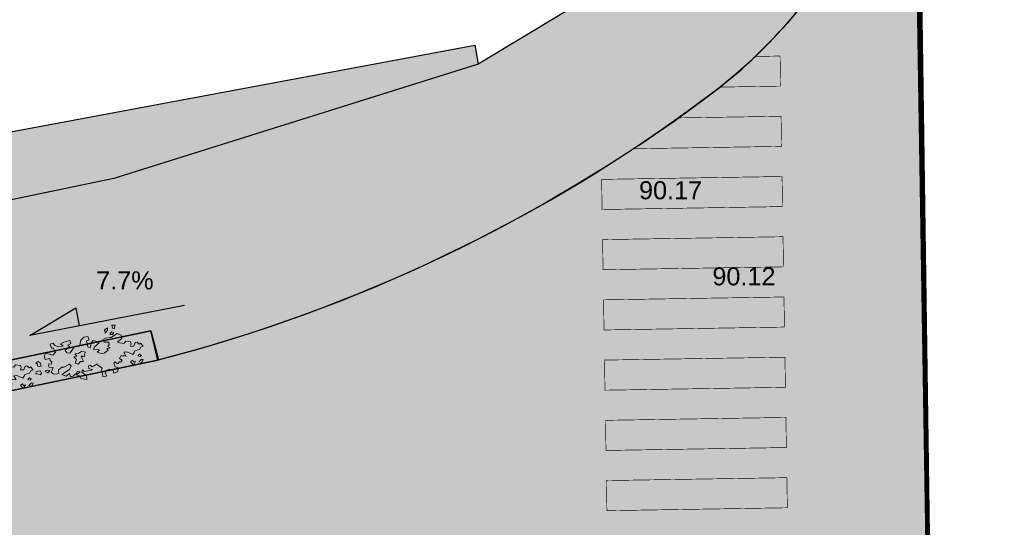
# Model space of a CAD drawing. Header units: centimetres. Extents: x 100159 to 225226, y -81380 to -23241.
# Tile 362 of 365: x 207253 to 208889, y -38512 to -37669. Entities that reach past the tile are written whole.
import ezdxf
from ezdxf.xclip import XClip

# ---------------------------------------------------------------- set-up
doc = ezdxf.new("R2010")
doc.units = ezdxf.units.CM
doc.header["$XCLIPFRAME"] = 2
doc.layers.get('0').update_dxf_attribs({"lineweight": 5})
doc.layers.add('22', color=250, linetype='Continuous', lineweight=100)
doc.layers.add('24', color=7, linetype='Continuous', lineweight=15, true_color=0x99ad58)
doc.layers.add('DDL- PAYSAGE HACHURES', color=7, linetype='Continuous', lineweight=15, true_color=0x99ad58)
for name, color, linetype in [('A-Mar-P-Altimétrie', 2, 'Continuous'), ('A-Mar-P-HA-hachures', 7, 'Continuous'), ('A-Mar-P-TR-Revêtement enrobé', 7, 'Continuous'), ('A-Mar-P-TX-légende', 7, 'Continuous'), ('DDL-PLAN MASSE PAYSAGE', 7, 'Continuous')]:
    doc.layers.add(name, color=color, linetype=linetype)
doc.layers.add('A-Mar-P-TR-esv-massifs', color=7, linetype='Continuous', true_color=0x99ad58)
doc.styles.get("Standard").update_dxf_attribs({"font": 'arial.ttf'})

# ---------------------------------------------------------------- blocks, each defined once
blk = doc.blocks.new('17.07 CADASTRE')
at = {"layer": '22', "color": 0, "linetype": 'Continuous'}
blk.add_lwpolyline([(115.8888888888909, 127.888888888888), (123.6443868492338, 128.5834110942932), (129.8950866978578, 126.4998444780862), (134.2937273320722, 125.6895685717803), (147.7211566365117, 126.4998444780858), (159.2965267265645, 128.4676573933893), (162.5376303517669, 128.5834110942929), (210.6911699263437, 143.0526237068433), (219.7199585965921, 146.756742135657), (228.4014861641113, 151.3868901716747), (238.9350729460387, 158.7951270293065), (246.8063246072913, 164.6985657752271), (257.339911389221, 172.9170785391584), (257.8029261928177, 173.1485859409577), (261.6227983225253, 178.5890098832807), (262.6645816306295, 181.5986061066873), (263.243350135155, 185.4184782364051), (263.1275964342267, 187.0390300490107), (261.3912909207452, 198.0356316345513), (253.0570244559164, 242.2535453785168), (244.2597431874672, 270.8447095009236), (234.8836934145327, 302.9084846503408)], dxfattribs=at)
blk = doc.blocks.new('0NAR_Arbre051')
at = {"linetype": 'Continuous'}
for points in [[(0.6121157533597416, 0.9230140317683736), (0.5771157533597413, 0.8090140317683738), (0.5221157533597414, 0.8380140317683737), (0.5121167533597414, 0.9280140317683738), (0.6121157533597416, 0.9230140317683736)], [(0.0891127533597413, 0.1910130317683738), (-0.0898872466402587, 0.2085130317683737), (-0.0528872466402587, 0.2870130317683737), (0.0956127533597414, 0.3975130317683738), (0.0361127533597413, 0.4460130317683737), (-0.0863872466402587, 0.4830130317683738), (-0.1463872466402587, 0.4195130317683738), (-0.1908872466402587, 0.2560130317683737), (-0.2618872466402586, 0.2970130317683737), (-0.2913872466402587, 0.4790130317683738), (-0.2058872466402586, 0.5055130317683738), (-0.2468872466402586, 0.6170130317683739), (-0.3693872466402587, 0.602013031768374), (-0.4738872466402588, 0.4980130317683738), (-0.4888872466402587, 0.3785130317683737), (-0.5298872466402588, 0.3265130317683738), (-0.6748872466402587, 0.3155130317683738), (-0.7383872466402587, 0.2300130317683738), (-0.8198872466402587, 0.1290130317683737), (-0.9093862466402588, 0.1405130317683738), (-0.9643872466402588, 0.2155130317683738), (-0.8193872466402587, 0.3255130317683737), (-0.8728872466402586, 0.3740130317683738), (-0.7778872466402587, 0.4190130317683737), (-0.8028872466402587, 0.5140130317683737), (-0.9893882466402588, 0.4705130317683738), (-1.094388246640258, 0.4255130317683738), (-1.014387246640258, 0.3455130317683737), (-1.169387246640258, 0.3405130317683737), (-1.279388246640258, 0.3955130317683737), (-1.324388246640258, 0.4605130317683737), (-1.409388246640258, 0.4255130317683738), (-1.379387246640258, 0.3105130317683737), (-1.314387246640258, 0.3055130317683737), (-1.259388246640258, 0.1755130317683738), (-1.349388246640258, 0.0855130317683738), (-1.574388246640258, 0.1655130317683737), (-1.619388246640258, 0.0805130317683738), (-1.589387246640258, -0.0344869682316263), (-1.445383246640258, -0.0084869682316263), (-1.441883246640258, -0.0679869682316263), (-1.385883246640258, -0.1124869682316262), (-1.415883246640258, -0.1869869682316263), (-1.482883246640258, -0.1759869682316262), (-1.493883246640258, -0.2354869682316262), (-1.479383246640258, -0.2764869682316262), (-1.352383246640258, -0.2949869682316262), (-1.423383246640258, -0.4294869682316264), (-1.359883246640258, -0.4889869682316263), (-1.263383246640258, -0.4959869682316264), (-1.184884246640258, -0.4699869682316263), (-1.192384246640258, -0.3694869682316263), (-1.087884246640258, -0.2914869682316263), (-1.024884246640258, -0.2914869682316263), (-0.8443842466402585, -0.2094869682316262), (-0.7943842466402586, -0.2644869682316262), (-0.8593842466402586, -0.3744869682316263), (-1.099384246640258, -0.5194869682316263), (-0.9693832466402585, -0.5744869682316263), (-0.8593832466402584, -0.4944869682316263), (-0.8343832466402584, -0.5994869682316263), (-0.7528832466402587, -0.5809869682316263), (-0.6343832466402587, -0.4844869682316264), (-0.6143832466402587, -0.4344869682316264), (-0.5328842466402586, -0.4609869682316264), (-0.6448842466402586, -0.5529869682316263), (-0.5553842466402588, -0.5789869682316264), (-0.5218842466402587, -0.6679869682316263), (-0.3378842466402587, -0.7049869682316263), (-0.3418842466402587, -0.5894869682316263), (-0.4753842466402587, -0.4704869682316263), (-0.4533842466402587, -0.4074869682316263), (-0.4083842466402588, -0.4594869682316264), (-0.1758842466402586, -0.4219869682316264), (-0.1608842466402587, -0.4029869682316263), (-0.2578842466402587, -0.3694869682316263), (-0.2618842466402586, -0.2879869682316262), (-0.2168842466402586, -0.2729869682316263), (-0.1573842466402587, -0.3214869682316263), (-0.0903842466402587, -0.2989869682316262), (0.0026157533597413, -0.2429869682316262), (0.0176157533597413, -0.2839869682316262), (0.1516157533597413, -0.3769869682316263), (0.1256157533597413, -0.4254869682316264), (0.1516157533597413, -0.5594869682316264), (0.1591157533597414, -0.6414869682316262), (0.1966157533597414, -0.6524869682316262), (0.2821157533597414, -0.6189869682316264), (0.2486157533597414, -0.5519869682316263), (0.2631157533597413, -0.4589869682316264), (0.3786157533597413, -0.4254869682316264), (0.4941157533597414, -0.4739869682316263), (0.4866157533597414, -0.5444869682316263), (0.6206157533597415, -0.5149869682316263), (0.6506157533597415, -0.3959869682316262), (0.5461157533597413, -0.3584869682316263), (0.5126157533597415, -0.2469869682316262), (0.5501157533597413, -0.2019869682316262), (0.6396157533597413, -0.2654869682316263), (0.6916157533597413, -0.2059869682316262), (0.7401157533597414, -0.2094869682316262), (0.7771147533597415, -0.1649869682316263), (0.6991147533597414, -0.1124869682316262), (0.7361157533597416, -0.0234869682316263), (0.8551147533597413, -0.0309869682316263), (0.9036147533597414, -0.0529869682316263), (0.8406157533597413, 0.0770130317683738), (0.9336147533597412, 0.0810130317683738), (1.108615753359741, -0.0084869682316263), (1.157114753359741, 0.0510130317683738), (1.179114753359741, 0.1070130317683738), (1.324614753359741, 0.1405130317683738), (1.365614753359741, 0.2075130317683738), (1.440114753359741, 0.2335130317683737), (1.365614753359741, 0.3340130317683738), (1.317114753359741, 0.3045130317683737), (1.257614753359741, 0.3675130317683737), (1.205114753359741, 0.3565130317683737), (1.157114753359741, 0.2520130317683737), (1.049114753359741, 0.2485130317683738), (1.078614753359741, 0.3300130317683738), (1.060114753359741, 0.3860130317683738), (0.9111147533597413, 0.4140130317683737), (0.8541147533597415, 0.3430130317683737), (0.6706147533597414, 0.3855130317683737), (0.6656147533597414, 0.4155130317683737), (0.7956147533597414, 0.5055130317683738), (0.7806147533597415, 0.6105130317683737), (0.6606147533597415, 0.6605130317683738), (0.4606147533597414, 0.5455130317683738), (0.2906147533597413, 0.5405130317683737), (0.2156147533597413, 0.5005130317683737), (0.2506147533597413, 0.4155130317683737), (0.3921147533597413, 0.4125130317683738), (0.3971147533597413, 0.3325130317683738), (0.3571147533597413, 0.2725130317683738), (0.4271147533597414, 0.2275130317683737), (0.3186147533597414, 0.2145130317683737), (0.3586147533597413, 0.1595130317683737), (0.2301147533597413, 0.0765130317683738), (0.1401147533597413, 0.0665130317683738), (0.0236147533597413, 0.1145130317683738), (0.0891127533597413, 0.1910130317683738)], [(0.2901157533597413, 0.6935140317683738), (0.3686157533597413, 0.7755140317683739), (0.3686157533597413, 0.8540140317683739), (0.2681157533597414, 0.7830140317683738), (0.2901157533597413, 0.7720140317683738), (0.2901157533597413, 0.6935140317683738)], [(0.5011157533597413, 0.7260140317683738), (0.5571157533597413, 0.6960140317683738), (0.5126157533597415, 0.6365140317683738), (0.4456157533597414, 0.6405140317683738), (0.4416157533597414, 0.6700140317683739), (0.5011157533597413, 0.7260140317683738)], [(-0.4553842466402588, 0.1700130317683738), (-0.3398852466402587, 0.1330130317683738), (-0.3768852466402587, 0.0710130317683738), (-0.3648852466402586, 0.0090130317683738), (-0.4148852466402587, -0.0029869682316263), (-0.4513842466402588, 0.0290130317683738), (-0.4773842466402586, 0.0025130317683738), (-0.4103842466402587, -0.1464869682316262), (-0.5108842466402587, -0.1464869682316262), (-0.5853842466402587, -0.2279869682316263), (-0.6748842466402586, -0.1834869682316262), (-0.6263842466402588, -0.0789869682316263), (-0.7083842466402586, 0.0065130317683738), (-0.6153852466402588, 0.0290130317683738), (-0.6673842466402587, 0.0995130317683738), (-0.5518842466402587, 0.1070130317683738), (-0.4553842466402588, 0.1700130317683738)], [(-1.828540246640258, -0.2224939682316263), (-1.842049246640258, -0.1487379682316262), (-1.870995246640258, -0.1519989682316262), (-1.869414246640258, -0.1220239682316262), (-1.806734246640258, -0.0870139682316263), (-1.743496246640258, -0.1328499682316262), (-1.720442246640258, -0.2277099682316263), (-1.758586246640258, -0.2387099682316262), (-1.828540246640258, -0.2224939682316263)], [(1.186614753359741, -0.2169869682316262), (1.134614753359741, -0.2949869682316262), (1.097114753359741, -0.3024869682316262), (1.045114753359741, -0.2504869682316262), (1.034114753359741, -0.2204869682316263), (1.093614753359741, -0.1834869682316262), (1.127114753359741, -0.2279869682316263), (1.186614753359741, -0.2169869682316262)], [(1.320614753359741, -0.0084869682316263), (1.373114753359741, -0.0494869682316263), (1.324614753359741, -0.0789869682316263), (1.265114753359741, -0.0569869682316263), (1.320614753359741, -0.0084869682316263)], [(1.373114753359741, -0.1649869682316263), (1.425114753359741, -0.1759869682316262), (1.387614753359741, -0.2469869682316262), (1.358114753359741, -0.2614869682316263), (1.283614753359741, -0.2394869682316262), (1.373114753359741, -0.1649869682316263)], [(-1.762818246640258, -0.4976859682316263), (-1.818585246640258, -0.4733939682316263), (-1.896354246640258, -0.4646229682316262), (-1.880449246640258, -0.4034099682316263), (-1.834974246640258, -0.3792859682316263), (-1.744841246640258, -0.3781999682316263), (-1.717560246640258, -0.4555349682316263), (-1.762818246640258, -0.4976859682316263)], [(-1.465424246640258, -0.3789329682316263), (-1.524933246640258, -0.4435069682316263), (-1.611523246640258, -0.3932359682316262), (-1.538381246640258, -0.3632319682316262), (-1.465424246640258, -0.3789329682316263)]]:
    blk.add_lwpolyline(points, dxfattribs=at)

msp = doc.modelspace()

# ---------------------------------------------------------------- hatches: boundary and pattern name
at = {"layer": '24', "true_color": 0xbeb7b0}
h = msp.add_hatch(dxfattribs=at)
h.set_pattern_fill('CROSS', color=9, scale=7, angle=269.6442310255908)
h.set_pattern_definition([(269.6442310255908, (189904.019983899, -53120.03491079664), (44.17313970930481, -44.7251464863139), [22.225, -66.675]), (359.6442310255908, (189892.8386972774, -53131.07819572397), (44.7251464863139, 44.17313970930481), [22.225, -66.675])])
edge = h.paths.add_edge_path()
edge.add_line((208626.2079652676, -37538.44606883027), (208491.2060584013, -37353.53678097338))
edge.add_line((208491.2060584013, -37353.53678097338), (208319.104789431, -37424.40520832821))
edge.add_line((208319.104789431, -37424.40520832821), (208292.9453899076, -37575.26077576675))
edge.add_line((208292.9453899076, -37575.26077576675), (208014.5440867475, -37743.01233513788))
edge.add_line((208014.5440867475, -37743.01233513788), (207409.0602037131, -37932.93576964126))
edge.add_line((207409.0602037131, -37932.93576964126), (202651.2518955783, -38923.38874305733))
edge.add_line((202651.2518956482, -38923.38874310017), (202024.8012369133, -38827.25299836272))
edge.add_line((202024.8012369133, -38827.25299836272), (201696.2591333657, -38615.4556637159))
edge.add_line((201696.2591333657, -38615.4556637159), (199004.8037855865, -34806.06776583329))
edge.add_line((199004.8037855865, -34806.06776583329), (197953.9971351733, -33318.79429515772))
edge.add_line((197953.9971351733, -33318.79429515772), (197195.5368909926, -32219.91708862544))
edge.add_line((197195.5368909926, -32219.91708862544), (197014.5683130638, -32439.73832813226))
edge.add_line((197014.5683130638, -32439.73832813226), (201398.7997098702, -38645.01980741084))
edge.add_arc((202740.3751640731, -37012.16486294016), 2113.300728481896, 230.5930176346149, 280.7103633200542)
edge.add_line((203133.1201463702, -39088.65019828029), (203142.864554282, -39137.86064415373))
edge.add_line((203142.864554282, -39137.86064415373), (204203.150346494, -38915.50454383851))
edge.add_line((204203.150346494, -38915.50454383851), (204202.9073829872, -38865.94808833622))
edge.add_line((204202.9073829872, -38865.94808833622), (207470.3476786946, -38185.75129446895))
edge.add_line((207470.3476786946, -38185.75129446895), (207483.3184697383, -38234.04933910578))
edge.add_arc((206827.4488085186, -35693.12117678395), 2624.21053625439, 284.4733862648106, 306.6382357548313)
edge.add_arc((207886.7618429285, -37111.74598241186), 853.729190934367, 306.4077644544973, 330.0127477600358)
h = msp.add_hatch(dxfattribs=at)
h.set_pattern_fill('CROSS', color=9, scale=7, angle=269.6442310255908)
h.set_pattern_definition([(301, (197231.2399924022, -32319.91977730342), (60.99452894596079, -15.20764408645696), [22.225, -66.67499999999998]), (31.00000000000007, (197227.4380813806, -32335.16840953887), (15.20764408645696, 60.99452894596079), [22.22499999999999, -66.67499999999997])])
edge = h.paths.add_edge_path()
edge.add_arc((206827.2765955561, -35692.83558309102), 2624.542472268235, 284.4477771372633, 306.6375318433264, ccw=False)
edge.add_line((207482.0933061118, -38234.37808014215), (204202.9587035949, -38917.00932716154))
edge.add_line((204202.9587035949, -38917.00932716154), (204202.9636139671, -39581.55797457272))
edge.add_line((204202.9636139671, -39581.55797457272), (207633.762379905, -38866.73948122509))
edge.add_arc((207779.2032716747, -39789.47516943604), 934.1275091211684, 11.588877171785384, 98.95722473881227, ccw=False)
edge.add_arc((196996.7709061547, -41361.1884338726), 11829.08618060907, 4.512715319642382, 8.553472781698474, ccw=False)
edge.add_line((208789.1857037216, -40430.47198381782), (208738.1185341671, -37175.34879447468))
edge.add_arc((207886.7618402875, -37111.74597935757), 853.7291949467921, 306.40776447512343, 355.7275066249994, ccw=False)
at = {"layer": 'A-Mar-P-HA-hachures', "linetype": 'Continuous'}
h = msp.add_hatch(dxfattribs=at)
h.set_pattern_fill('AR-CONC', color=63, scale=0.3, angle=-31.35576897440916, style=0)
h.set_pattern_definition([(50.00000000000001, (200765.8470364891, -42220.18595200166), (54.65540069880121, -4.781725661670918), [5.714999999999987, -62.8649999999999]), (355, (200765.8470364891, -42220.18595200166), (-10.57302642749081, 57.31705357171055), [4.572, -50.292175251]), (100.4514446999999, (200770.4016386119, -42220.58442801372), (44.08237412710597, 52.53532557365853), [4.857002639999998, -53.42707338]), (46.18420000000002, (200765.8470365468, -42204.94595190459), (81.32371226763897, -12.61269837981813), [8.572499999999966, -94.29749999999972]), (96.63555760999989, (200772.6240064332, -42205.99700209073), (71.2212402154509, 74.22783737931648), [7.285506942, -80.14068244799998]), (351.1841511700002, (200765.8470365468, -42204.94595190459), (71.2212402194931, 74.2278373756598), [6.857990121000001, -75.43791957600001]), (21.00000000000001, (200773.4670363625, -42208.75595220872), (45.48431738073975, -30.67955945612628), [5.714999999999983, -62.86499999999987]), (326, (200773.4670363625, -42208.75595220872), (18.54060850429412, 55.25638983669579), [4.572, -50.29199999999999]), (71.45144499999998, (200777.257396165, -42211.31258214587), (64.02492578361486, 24.57683066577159), [4.857002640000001, -53.42698128]), (37.50000000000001, (200765.8470364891, -42220.18595200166), (0.9265809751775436, 25.36651166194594), [0, -49.68239999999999, 0, -51.05399999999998, 0, -50.48249999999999]), (7.499999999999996, (200765.8470364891, -42220.18595200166), (20.04589875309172, 30.05417244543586), [0, -29.10839999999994, 0, -48.53939999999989, 0, -19.24049999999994]), (327.5, (200748.8544365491, -42220.18595190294), (40.67717855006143, -1.718623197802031), [0, -19.05, 0, -59.43599999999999, 0, -78.86700000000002]), (317.5, (200741.2344365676, -42220.18595188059), (44.43875441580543, 7.627947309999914), [0, -24.76499999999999, 0, -39.47159999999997, 0, -56.00699999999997])])
h.paths.add_polyline_path([(204202.9073829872, -38865.94808833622), (204203.1503463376, -38915.50452922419), (207482.093306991, -38234.3780801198), (207470.3476787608, -38185.75129450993)])
at = {"layer": 'A-Mar-P-TX-légende', "true_color": 0x515c2d}
h = msp.add_hatch(dxfattribs=at)
h.set_pattern_fill('AR-CONC', color=59, scale=0.75, angle=-31.35576897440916)
h.set_pattern_definition([(50.00000000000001, (200765.8470364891, -42220.18595200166), (136.638501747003, -11.95431415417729), [14.28749999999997, -157.1624999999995]), (355, (200765.8470364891, -42220.18595200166), (-26.43256606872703, 143.2926339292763), [11.43, -125.7304381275]), (100.4514446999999, (200777.2335417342, -42221.18214213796), (110.2059353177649, 131.3383139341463), [12.1425066, -133.56768345]), (46.18420000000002, (200765.8470364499, -42182.08595207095), (203.3092806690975, -31.53174594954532), [21.43124999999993, -235.7437499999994]), (96.63555760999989, (200782.7894614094, -42184.71357712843), (178.0531005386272, 185.5695934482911), [18.21376735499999, -200.35170612]), (351.1841511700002, (200765.8470364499, -42182.08595207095), (178.0531005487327, 185.5695934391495), [17.1449753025, -188.59479894]), (21.00000000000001, (200784.8970365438, -42191.61095190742), (113.7107934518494, -76.6988986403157), [14.28749999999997, -157.1624999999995]), (326, (200784.8970365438, -42191.61095190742), (46.35152126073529, 138.1409745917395), [11.43, -125.73]), (71.45144499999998, (200794.3729358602, -42198.00252705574), (160.0623144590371, 61.44207666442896), [12.1425066, -133.5674532]), (37.50000000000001, (200765.8470364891, -42220.18595200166), (2.316452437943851, 63.41627915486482), [0, -124.2059999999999, 0, -127.6349999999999, 0, -126.2062499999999]), (7.499999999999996, (200765.8470364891, -42220.18595200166), (50.11474688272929, 75.13543111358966), [0, -72.77099999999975, 0, -121.3484999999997, 0, -48.10124999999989]), (327.5, (200723.3655363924, -42220.18595216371), (101.6929463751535, -4.296557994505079), [0, -47.625, 0, -148.59, 0, -197.1675]), (317.5, (200704.3155364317, -42220.18595210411), (111.0968860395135, 19.06986827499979), [0, -61.91249999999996, 0, -98.67899999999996, 0, -140.0174999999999])])
h.paths.add_polyline_path([(208014.5440866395, -37743.01233535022), (207409.0602037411, -37932.93576965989), (202651.2518955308, -38923.38874302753), (202338.0265662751, -38875.32087072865), (202024.8012369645, -38827.25299839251), (208008.9050439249, -37711.14153739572)])

# ---------------------------------------------------------------- linework, layer by layer
at = {"layer": 'A-Mar-P-Altimétrie'}
msp.add_lwpolyline([(207526.2386004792, -38143.62364704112), (207269.2416306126, -38193.31771002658), (207345.9197294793, -38147.83374424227), (207351.634072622, -38177.38594561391)], dxfattribs=at)
at = {"layer": 'A-Mar-P-TR-esv-massifs', "linetype": 'Continuous'}
for points in [[(208014.5440866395, -37743.01233535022), (207409.0602037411, -37932.93576965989), (202651.2518955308, -38923.38874302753), (202338.0265662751, -38875.32087072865), (202024.8012369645, -38827.25299839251), (208008.9050439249, -37711.14153739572)], [(204202.9073829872, -38865.94808833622), (204203.1503463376, -38915.50452922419), (207482.093306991, -38234.3780801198), (207470.3476787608, -38185.75129450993)]]:
    msp.add_lwpolyline(points, close=True, dxfattribs=at)
at = {"layer": 'A-Mar-P-TR-Revêtement enrobé', "linetype": 'Continuous'}
msp.add_lwpolyline([(208626.2079651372, -37538.44606902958), (208626.2079652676, -37538.44606883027), (208491.2060584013, -37353.53678097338), (208319.104789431, -37424.40520832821), (208292.9453899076, -37575.26077576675), (208014.5440867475, -37743.01233513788), (207409.0602037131, -37932.93576964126), (202651.2518955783, -38923.38874305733), (202651.2518956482, -38923.38874310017), (202024.8012369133, -38827.25299836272), (201696.2591333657, -38615.4556637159), (199004.8037855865, -34806.06776583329), (197953.9971351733, -33318.79429515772), (197195.5368909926, -32219.91708862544), (197014.5683130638, -32439.73832813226), (201398.7997098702, -38645.01980741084, 0.2222319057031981), (203133.1201463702, -39088.65019828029), (203142.864554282, -39137.86064415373), (204203.150346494, -38915.50454383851), (204202.9073829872, -38865.94808833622), (207470.3476786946, -38185.75129446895), (207483.3184697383, -38234.04933910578, 0.0970150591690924), (208393.4739850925, -37798.83865188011, 0.1033619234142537), (208626.2079651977, -37538.4460687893)], format="xyb", close=True, dxfattribs=at)
at = {"layer": 'A-Mar-P-TR-Revêtement enrobé'}
msp.add_lwpolyline([(208393.4739850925, -37798.83865188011, -0.097124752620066), (207482.0933061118, -38234.37808014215), (204202.9587035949, -38917.00932716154), (204202.9636139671, -39581.55797457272), (207633.762379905, -38866.73948122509, -0.4008237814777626), (208694.2879062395, -39601.82039363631, -0.0176329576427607), (208789.1857037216, -40430.47198381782), (208738.1185341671, -37175.34879447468, -0.2185826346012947), (208393.4739850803, -37798.83865187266)], format="xyb", dxfattribs=at)
at = {"layer": 'A-Mar-P-TR-Revêtement enrobé', "const_width": 1}
for points in [[(208475.5105689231, -37729.99226744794), (208516.7014615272, -37729.33622262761), (208517.4977073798, -37779.32988169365), (208416.8823040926, -37780.94388154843)], [(208347.7149265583, -37832.10893419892), (208518.3236397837, -37829.391659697), (208519.1198856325, -37879.38531876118), (208272.9384482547, -37883.33438389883)]]:
    msp.add_lwpolyline(points, dxfattribs=at)
for points in [[(208219.9552713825, -37934.22503093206), (208519.917223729, -37929.44755539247), (208520.7134695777, -37979.44121445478), (208220.7577821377, -37984.25288742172)], [(208221.5545740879, -38034.28083483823), (208521.5165264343, -38029.5033593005), (208522.3127722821, -38079.49701836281), (208222.3570848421, -38084.30869132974)], [(208223.1595956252, -38134.33654700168), (208523.1215479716, -38129.55907146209), (208523.9177938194, -38179.55273052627), (208223.9621063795, -38184.36440349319)], [(208224.7646173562, -38234.39225900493), (208524.7265695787, -38229.61478366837), (208525.5228154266, -38279.60844273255), (208225.5671281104, -38284.42011549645)], [(208226.3639200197, -38334.44806316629), (208526.3258723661, -38329.6705876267), (208527.1221182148, -38379.66424669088), (208227.1664308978, -38384.47591945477)], [(208227.9575040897, -38434.50395809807), (208527.919456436, -38429.72648256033), (208528.7157022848, -38479.72014162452), (208228.7600149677, -38484.53181438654)]]:
    msp.add_lwpolyline(points, close=True, dxfattribs=at)

# ---------------------------------------------------------------- block references
at = {"layer": 'DDL- PAYSAGE HACHURES', "xscale": 54.05089091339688, "yscale": 54.05089091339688, "zscale": 54.05089091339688, "rotation": 2.648190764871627}
for p in [(207380.5781035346, -38227.65695423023), (207197.6346025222, -38266.86222442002)]:
    msp.add_blockref('0NAR_Arbre051', p, dxfattribs=at)
at = {"layer": 'DDL-PLAN MASSE PAYSAGE', "linetype": 'ByBlock'}
ref = msp.add_blockref('17.07 CADASTRE', (176094.2097067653, -61986.44985878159), dxfattribs=dict(at, xscale=106.2859075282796, yscale=106.2859075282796, zscale=106.2859075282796, rotation=344.5125640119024))
XClip(ref).set_block_clipping_path([(36.599704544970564, 85.92391722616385), (419.76902017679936, 192.09569373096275), (361.947142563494, 400.7723308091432), (-21.222173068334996, 294.6005543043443)])

# ---------------------------------------------------------------- texts
at = {"layer": 'A-Mar-P-Altimétrie', "char_height": 29.99999931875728, "width": 308.3707894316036, "attachment_point": 1, "rotation": 359.99948345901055}
for s, insert in [('90.17', (208282.1635267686, -37937.26912336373)), ('7.7%', (207379.704934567, -38086.97825149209)), ('90.12', (208404.116602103, -38080.26516847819))]:
    msp.add_mtext(s, dxfattribs=dict(at, insert=insert))

doc.saveas('drawing.dxf')
